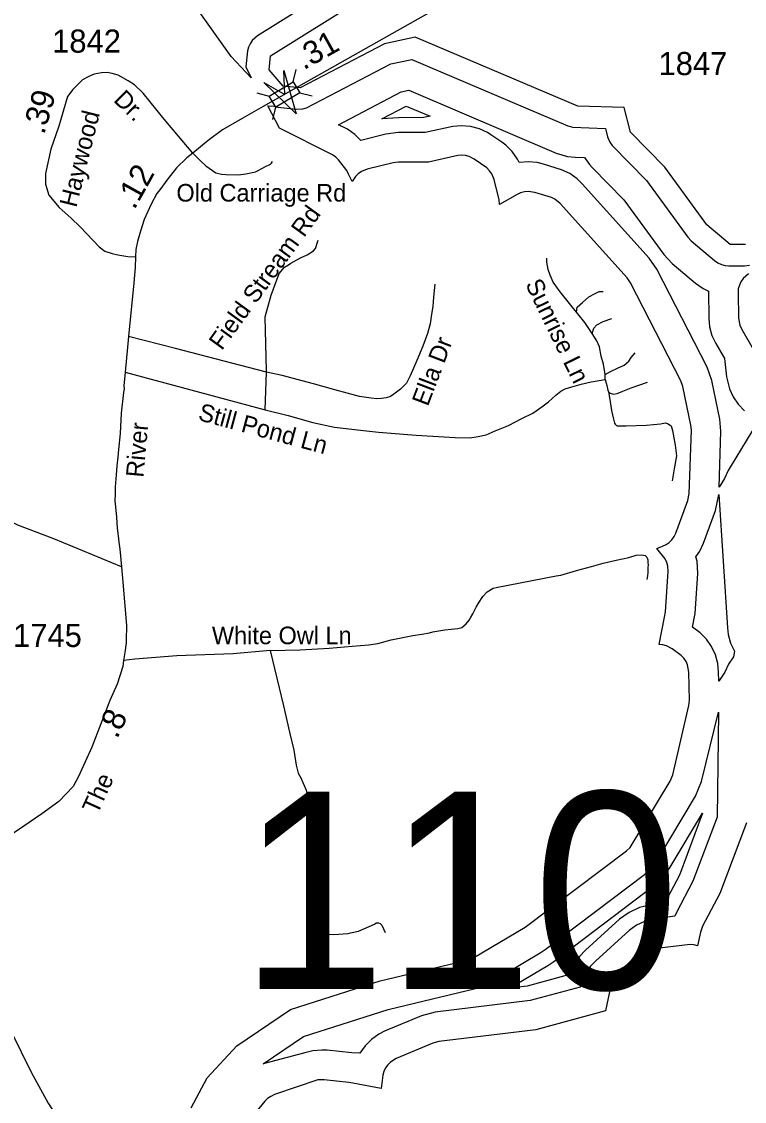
# Model space of a CAD drawing. Extents: x 2220236 to 2384410, y 720751 to 894131.
# Drawn here: x 2325675 to 2329583, y 772786 to 778623 of the extents above; entities that cross this region are included whole.
import ezdxf

# ---------------------------------------------------------------- set-up
doc = ezdxf.new("R2010")
doc.units = 0
doc.layers.add('Default', color=7, linetype='Continuous')

msp = doc.modelspace()

# ---------------------------------------------------------------- linework, layer by layer
at = {"layer": 'Default'}
for p, q in [((2327143.1, 778297.5), (2327159.9, 778364.5)), ((2326946.4, 778237), (2327013.3, 778220.2)), ((2327178.6, 778238.4), (2327245.5, 778221.6)), ((2327032.8, 778092.7), (2327049.6, 778159.6)), ((2326234.9, 776728.3), (2326991.3, 776523.8)), ((2326991.3, 776523.8), (2326998.3, 776727.6)), ((2328829.1, 776688.1), (2328829.1, 776715.1))]:
    msp.add_line(p, q, dxfattribs=at)
for points in [[(2327362.1, 778802.6), (2326950.3, 778544.9), (2326922, 778520.2), (2326910.1, 778503.1), (2326901.3, 778484.2), (2326895.8, 778463.9), (2326887.6, 778378.4), (2326915.3, 778318.4), (2326808.6, 778434.3), (2326551.1, 778798.1)], [(2328098.2, 778796.3), (2327214.2, 778295.1), (2327076.9, 778217.4)], [(2329589.1, 777417.2), (2329506.1, 777417.1), (2329380, 777523.6), (2329152, 777835.9), (2328966, 778025.2), (2328931.9, 778158.4), (2328682, 778164.6), (2327802.9, 778539), (2327637, 778502.6), (2327181, 778264.2), (2327088.9, 778273.5), (2327014.1, 778362.4), (2327021, 778438.2), (2327509.1, 778743.6)], [(2326591.1, 772750.6), (2326677.6, 772913.7), (2326838.6, 773086.6), (2327128.1, 773282.3), (2327613.2, 773437.5), (2328090.8, 773551.2), (2328124.2, 773564.8), (2328397.4, 773727), (2328945.3, 774140.3), (2328965.2, 774158.9), (2329181.1, 774517.5), (2329195, 774551.9), (2329282, 774926.3), (2329285, 774955.1), (2329283, 775105.9), (2329275.8, 775145.5), (2329267, 775164.4), (2329255.1, 775181.5), (2329240.3, 775196.3), (2329192.6, 775232), (2329162, 775248.3), (2329141.7, 775253.7), (2329121, 775255.5), (2329151.3, 775403.9), (2329156.9, 775432.9), (2329170.8, 775650.1), (2329169.4, 775678.6), (2329163.9, 775698.9), (2329155, 775717.8), (2329109.7, 775774.9), (2329140.1, 775786.5), (2329159.1, 775795.3), (2329176.4, 775807.3), (2329191.1, 775822.1), (2329203, 775839.3), (2329211.6, 775857.9), (2329276.6, 776034.4), (2329284, 776071.6), (2329296.1, 776413.6), (2329293.7, 776442), (2329250.6, 776650.2), (2329239.7, 776680.9), (2328966.8, 777211.4), (2328949.4, 777236.7), (2328587.2, 777638.8), (2328558.1, 777662.4), (2328539.1, 777671.2), (2328449.9, 777699.1), (2328414, 777704.6), (2328393.3, 777702.7), (2328373, 777697.3), (2328354.1, 777688.5), (2328258.5, 777633.3), (2328257.3, 777659.7), (2328229.2, 777769.6), (2328217.1, 777799.6), (2328205, 777816.7), (2328190.3, 777831.6), (2328121.8, 777879), (2328095.1, 777892.7), (2328074.8, 777898.1), (2328054.1, 777899.9), (2328033.2, 777898.1), (2327874.7, 777863.5), (2327712.5, 777863), (2327684, 777859.4), (2327543.1, 777824.2), (2327512, 777811.7), (2327494.7, 777799.7), (2327480, 777784.9), (2327462.9, 777757.7), (2327442.9, 777798), (2327434, 777816.9), (2327388.5, 777874.5), (2327373.3, 777890.1), (2327356.1, 777902.1), (2327069.9, 778047.2), (2327006.7, 778166.5), (2327040.9, 778165.7), (2327061.2, 778160.3), (2327161.7, 778149.7), (2327194.7, 778150.9), (2327215, 778156.4), (2327671.3, 778393.8), (2327784.3, 778418.5), (2328628.1, 778059.1)], [(2326601.2, 777912), (2326445.1, 778094.6), (2326332.6, 778234.9), (2326285.6, 778280.8), (2326251.7, 778302.6), (2326197.1, 778332.2), (2326165.4, 778342.8), (2326137, 778347.5), (2326107.6, 778346), (2326068.2, 778338.7), (2326038.7, 778326.4), (2326004.9, 778307), (2325951.4, 778255.6), (2325923, 778217.4), (2325888.6, 778099.8)], [(2329445.4, 776105.9), (2329455.8, 776407.9), (2329450.3, 776474.4), (2329407.3, 776682.6), (2329382, 776754.1), (2329109.1, 777284.6), (2329068.1, 777343.8), (2328706, 777745.8), (2328678.1, 777772.9), (2328638.1, 777800.9), (2328593.8, 777821.6), (2328497.2, 777851.9), (2328462.6, 777860.3), (2328414, 777864.6), (2328365.6, 777860.3), (2328355.5, 777879.6), (2328327.4, 777919.6), (2328293, 777954.1), (2328271.1, 777970.8), (2328212, 778011.1), (2328194, 778022.4), (2328149.9, 778043.1), (2328102.5, 778055.7), (2328054.1, 778059.9), (2328005.5, 778055.7), (2327857.3, 778023.5), (2327712.1, 778023), (2327645, 778014.6), (2327508.3, 777980.4), (2327476.1, 778012.7), (2327436.1, 778040.7), (2327388.1, 778065.1), (2327726.4, 778242.1), (2327768.5, 778251.2), (2328565.3, 777911.9), (2328626.6, 777893.7), (2328668, 777889.5), (2328717.9, 777888.4), (2328744.5, 777850.1), (2328759.3, 777833.9), (2328931.1, 777659.2), (2329146.8, 777363.4), (2329192.4, 777314.6), (2329318.3, 777208.1), (2329359.1, 777179.5), (2329388.8, 777165.6), (2329390, 777017.9), (2329394.3, 776973.4), (2329407, 776926.3), (2329427.6, 776882.1), (2329474.5, 776800.9), (2329485.8, 776701.9), (2329501.2, 776638), (2329521.5, 776593.8), (2329549.6, 776553.8), (2329584, 776519.3)], [(2327076.9, 778217.4), (2326968.3, 778155.9), (2326867.1, 778099.1), (2326760.7, 778036.9), (2326684.4, 777980.1), (2326601.2, 777912)], [(2327623.1, 778097.7), (2327754.1, 778166.2), (2327884.5, 778111.3), (2327848.4, 778103.5), (2327711.9, 778103), (2327623.1, 778097.7)], [(2325888.6, 778099.8), (2325877.1, 778057.8), (2325833.4, 777933.2), (2325803.9, 777802.1), (2325805, 777744.1), (2325823, 777684.8), (2325877.4, 777617.5), (2325942.2, 777560.5), (2325991.4, 777513.9), (2326062.8, 777438.6), (2326094.4, 777405.8), (2326125.2, 777382.5), (2326164.4, 777369.8), (2326194.9, 777362.7), (2326249.6, 777353.4), (2326290, 777350.6)], [(2328628.1, 778059.1), (2328654.3, 778051.3), (2328831.3, 778045.6), (2328842.7, 778000.4), (2328855, 777970.1), (2328867.1, 777953), (2329053.3, 777763), (2329276, 777457.7), (2329295.5, 777436.9), (2329421.6, 777330.4), (2329439, 777318.1), (2329458.1, 777309.2), (2329478.4, 777303.8), (2329499.1, 777302), (2329582.4, 777302.1), (2329609.8, 777305.4)], [(2326601.2, 777912), (2326568.5, 777885.9), (2326512.8, 777831.6), (2326459.8, 777766.2), (2326427.6, 777720.1), (2326406.8, 777692.8), (2326375.2, 777635.9), (2326336.9, 777552.9), (2326318.4, 777489.5), (2326300.9, 777433.7), (2326292.2, 777391.1), (2326290, 777350.6)], [(2326601.2, 777912), (2326642.4, 777870.2), (2326671.8, 777842.3), (2326724.9, 777805.5), (2326755.4, 777797.6), (2326779.6, 777795.5), (2326846.9, 777795), (2326887.2, 777798.9), (2326939.1, 777811.4), (2326957.8, 777820.2), (2326971, 777827.6), (2326996.6, 777842), (2327012.6, 777848), (2327020.4, 777852.3), (2327026.4, 777858.2), (2327032.3, 777866.3)], [(2326998.3, 776727.6), (2326998.3, 776734.2), (2326991.8, 777026), (2327024.5, 777144.1), (2327067.1, 777260.5), (2327096.6, 777294.9), (2327117.9, 777308), (2327131, 777316.2), (2327147.4, 777326.1), (2327183.5, 777345.7), (2327219.5, 777362.1), (2327252.3, 777383.4), (2327263.8, 777396.6), (2327278.5, 777440.8)], [(2326290, 777350.6), (2326288.9, 777292.7), (2326281.2, 777210.7), (2326252.4, 776920), (2326234.9, 776728.3), (2326227.7, 776654.2), (2326229.9, 776638.3), (2326226.2, 776618.1), (2326212.8, 776505.4), (2326208.6, 776396.1), (2326198.1, 776309.7), (2326195.1, 776267.6), (2326190.6, 776221), (2326186.1, 776172.9), (2326181.6, 776108.3), (2326180.1, 776069.2), (2326179.1, 776031.6), (2326182.8, 776000.5), (2326187.6, 775943.8), (2326192.1, 775885.2), (2326196.6, 775842.3), (2326200, 775808.4), (2326206.4, 775770.5), (2326214.3, 775674.5), (2326223.2, 775592.7), (2326241.8, 775359), (2326240.8, 775278.1), (2326240.6, 775264.9), (2326233, 775211.8), (2326226.4, 775168.9), (2326221.9, 775137), (2326191, 775040.7), (2326152, 774952.4), (2326054.8, 774701.2), (2325982.4, 774542.7), (2325953, 774488.3), (2325875.9, 774407.6), (2325784.6, 774340.6), (2325681.5, 774269.6), (2325379.9, 774066.4)], [(2328674.4, 777052.5), (2328644.3, 777090.1), (2328585.8, 777162.5), (2328548.2, 777213.6), (2328531.7, 777251.2), (2328521.2, 777282.7), (2328515.2, 777321.8), (2328513.7, 777344.3)], [(2329605.1, 777258.6), (2329576, 777233.7), (2329564.1, 777216.6), (2329555.3, 777197.6), (2329549.8, 777177.4), (2329548.1, 777156.6), (2329550, 777020.3), (2329557.3, 776981), (2329566.2, 776962), (2329629.7, 776852.1)], [(2327909.3, 777203.1), (2327901.1, 777132.6), (2327897.8, 777083.4), (2327891.3, 777040.8), (2327883.1, 776988.3), (2327870, 776937.5), (2327843.8, 776868.6), (2327812.6, 776791.6), (2327776.6, 776708), (2327755.3, 776668.6), (2327724.2, 776635.8), (2327688.1, 776608), (2327670.1, 776596.5), (2327645.5, 776588.3), (2327620.9, 776585), (2327594.7, 776583.4), (2327565.2, 776586.6), (2327501.3, 776596.5), (2327368.6, 776632.6), (2327252.3, 776665.3), (2327083.5, 776709.6), (2326998.3, 776727.6)], [(2328674.4, 777052.5), (2328678.9, 777079.6), (2328707.4, 777105.1), (2328742, 777135.2), (2328775, 777153.2), (2328797.5, 777163.7), (2328818.5, 777163.7)], [(2328760, 776936.8), (2328720.9, 776996.9), (2328681.9, 777043.5), (2328674.4, 777052.5)], [(2328760, 776936.8), (2328769, 776965.4), (2328784, 776983.4), (2328820, 777001.4), (2328866.6, 777018)], [(2326998.3, 776727.6), (2326811.5, 776776), (2326506.8, 776854.7), (2326252.4, 776920)], [(2328829.1, 776715.1), (2328821.5, 776770), (2328808, 776813.6), (2328799, 776864.7), (2328785.5, 776896.3), (2328760, 776936.8)], [(2328829.1, 776715.1), (2328858.4, 776731.6), (2328896.6, 776749), (2328932.7, 776765.5), (2328958.2, 776786.6), (2328970.2, 776806.1), (2328992.7, 776831.6)], [(2326991.3, 776523.8), (2327115.9, 776492.8), (2327249.6, 776455.2), (2327366.7, 776431.2), (2327506.4, 776414.7), (2327604.5, 776403.8), (2327808.2, 776387.6), (2328018.4, 776374.1), (2328098, 776372.6), (2328142.8, 776380.1), (2328186.3, 776389.1), (2328234.4, 776410.1), (2328306.5, 776440.2), (2328380, 776476.3), (2328438.6, 776506.3), (2328488.2, 776539.4), (2328524.2, 776567.9), (2328563.3, 776602.5), (2328590.3, 776625), (2328612.8, 776637), (2328650.4, 776649.1), (2328699.9, 776662.6), (2328754, 776676.1), (2328787, 776680.6), (2328829.1, 776688.1)], [(2328829.1, 776688.1), (2328838.9, 776654.9), (2328844.1, 776630.3), (2328848.8, 776620.8)], [(2328848.8, 776620.8), (2328857.4, 776613.6), (2328875.6, 776609.2), (2328895.1, 776612.3), (2328925.2, 776625.8), (2328970.2, 776642.3), (2329058.8, 776673.9)], [(2328848.8, 776620.8), (2328854.6, 776579.5), (2328863.6, 776520.9), (2328874.1, 776474.3), (2328880.1, 776451.8), (2328884.6, 776445.8), (2328890.6, 776439.8), (2328895.1, 776438.2), (2328910.1, 776436.7), (2328943.2, 776436.7), (2329052.8, 776441.3), (2329129.4, 776448.8), (2329156.4, 776453.3), (2329166.9, 776450.3), (2329181.9, 776441.3), (2329186.5, 776436.7), (2329194, 776412.7), (2329209, 776333.1), (2329215, 776276), (2329203, 776205.3), (2329192.5, 776140.7)], [(2329658, 776466.4), (2329506.3, 776213.8), (2329495.6, 776196.7), (2329475.1, 776152.4), (2329445.4, 776105.9)], [(2329443.7, 775058.2), (2329443.1, 775108.1), (2329438.8, 775153), (2329426.1, 775200.2), (2329405.6, 775244.4), (2329377.5, 775284.4), (2329343.1, 775318.9), (2329302.1, 775349.9), (2329316.6, 775422.6), (2329330.6, 775639.8), (2329326.9, 775706.4), (2329320.5, 775729.4), (2329341.6, 775759.3), (2329361.7, 775802.6), (2329426.7, 775979.1), (2329443.7, 776066.1), (2329491.3, 775345.7), (2329495.2, 775310.3), (2329508.1, 775263.2), (2329528.6, 775218.9), (2329524.5, 775189.8), (2329496.7, 775149.8), (2329476.1, 775105.5), (2329443.7, 775058.2)], [(2326214.3, 775674.5), (2325848.7, 775827.6), (2325654, 775901.3), (2325594.6, 775928.8), (2325532, 775957.5), (2325471.5, 775977.3), (2325422, 775997.1), (2325371.4, 776010.3), (2325340.6, 776021.3)], [(2327018.6, 775223.4), (2327180.7, 775226.7), (2327337.5, 775236.6), (2327461.5, 775245.9), (2327552.3, 775254.1), (2327600.1, 775260.7), (2327672.7, 775280.5), (2327789.9, 775303.6), (2327839.4, 775311.9), (2327880.6, 775318.5), (2327898.9, 775323.6), (2327963.1, 775335), (2327997.7, 775338.3), (2328034, 775341.6), (2328055.5, 775348.2), (2328078.6, 775368), (2328095.1, 775387.6), (2328102.8, 775399.6), (2328114.2, 775421), (2328131.8, 775457.2), (2328145.5, 775479.3), (2328168.7, 775515), (2328191.8, 775539.7), (2328224.8, 775559.5), (2328241.3, 775564.5), (2328564.5, 775626.9), (2328590.6, 775631.2), (2328674.8, 775656.3), (2328755.7, 775677.7), (2328820, 775695.9), (2328889.3, 775710.8), (2328958.6, 775725.6), (2328998.2, 775738.8), (2329027.9, 775740.5), (2329046.4, 775737.3), (2329056, 775727.3), (2329060.3, 775713.2), (2329060.3, 775697.5), (2329061.5, 775686.5), (2329061.2, 775671.4), (2329060.9, 775644.4), (2329059.4, 775627.5), (2329055.3, 775607.6)], [(2327018.6, 775223.4), (2326818.7, 775205.2), (2326514.3, 775193.7), (2326287.5, 775175.5), (2326226.4, 775168.9)], [(2327018.6, 775223.4), (2327091.8, 774924.3), (2327123.3, 774780.9), (2327146.4, 774685.2), (2327159.3, 774603.3), (2327169.7, 774559.5), (2327183.9, 774535.7), (2327212.6, 774468), (2327219, 774440.1), (2327226, 774336), (2327233.8, 774174.4), (2327265.6, 773820.8), (2327256.4, 773752.8), (2327258.5, 773730.9), (2327262.7, 773714.9), (2327272.8, 773703.1), (2327289, 773693.1), (2327361.1, 773687.9), (2327440.9, 773692.7), (2327452.9, 773697), (2327496.8, 773705.4), (2327582.2, 773744.3), (2327592.2, 773750.3), (2327604.2, 773750.6), (2327614.1, 773746.6), (2327622.3, 773738.7), (2327640.7, 773698.9)], [(2326980.3, 772989.3), (2327198.6, 773136.9), (2327656.3, 773283.2), (2328128.1, 773395.6), (2328206.1, 773427.2), (2328479, 773589.4), (2328504.8, 773606.8), (2329041.8, 774012.7), (2329087.6, 774056), (2329113.2, 774092.4), (2329318.3, 774435.5), (2329350.9, 774515.7), (2329442.7, 774890.1), (2329435.8, 774322.8), (2329304.5, 773976), (2329214.9, 773807.2), (2329207.3, 773786.3), (2329103.4, 773773), (2329043.3, 773758.4), (2328999, 773737.8), (2328959, 773709.7), (2328777.3, 773544), (2328751.5, 773517.3), (2328723.6, 773477.3), (2328703.1, 773433), (2328694.9, 773403.7), (2328424.2, 773330.4), (2327911.6, 773268.4), (2327836.6, 773248.6), (2327637.4, 773164.9), (2327606.1, 773149.3), (2327566.1, 773121.3), (2327531.6, 773086.8), (2327503.5, 773046.8), (2327460.7, 773047.7), (2327327.8, 773061.9), (2327298.1, 773063.5), (2327249.5, 773059.3), (2327206.8, 773048.3), (2326980.3, 772989.3)], [(2328312.3, 773397.4), (2328519.8, 773520.6), (2328553, 773542.9), (2329090, 773948.8), (2329148.9, 774004.7), (2329182.1, 774051.3), (2329356.6, 774343.2), (2329231.5, 774009.1), (2329152.4, 773859.9), (2329093.3, 773852.3), (2329015.8, 773833.6), (2328959, 773807), (2328907.5, 773771), (2328723.4, 773603.1), (2328690.4, 773568.6), (2328654.3, 773517.3), (2328632.2, 773469.6), (2328409.1, 773409.1), (2328312.3, 773397.4)], [(2329594.9, 774290.9), (2329450.5, 773909.9), (2329356, 773732.2), (2329344.5, 773700.5), (2329329.3, 773627.5), (2329309.9, 773632.7), (2329289.1, 773634.5), (2329123.9, 773614.2), (2329098, 773608), (2329079, 773599.2), (2329061.7, 773587.2), (2328885, 773425.9), (2328862, 773397.2), (2328853.4, 773378.3), (2328831.1, 773274.9), (2328455, 773172.9), (2327930.5, 773109.6), (2327898.5, 773101.1), (2327699.6, 773017.4), (2327668.8, 772998.7), (2327654.1, 772983.9), (2327642, 772966.8), (2327633.3, 772947.9), (2327627.8, 772927.6), (2327618.8, 772855.3), (2327466.2, 772884), (2327443.9, 772888.6), (2327310.8, 772902.8), (2327277.4, 772901.7), (2327043, 772822.5), (2327022.1, 772813), (2327004.9, 772801), (2326990.3, 772786.5), (2326924.3, 772708.2)], [(2325231.2, 773957), (2325364.1, 773674.5), (2325484.9, 773425.9), (2325619.5, 773163.4), (2325727.6, 772944.7), (2325819.5, 772775.8), (2325978.1, 772531.6), (2326055.3, 772420.5), (2326097.8, 772363), (2326118, 772345.2), (2326146.1, 772331.6), (2326198.3, 772312.1)]]:
    msp.add_lwpolyline(points, dxfattribs=at)
for points in [[(2327093.1, 778358.4), (2327160.1, 778123.9), (2326984.9, 778293.5), (2327097.4, 778228.5)], [(2327013.3, 778220.2), (2327143, 778297.8), (2327179.2, 778237.3), (2327049.6, 778159.6)]]:
    msp.add_lwpolyline(points, close=True, dxfattribs=at)

# ---------------------------------------------------------------- texts
for s, height, p in [('1842', 125, (2325840.2, 778454.8)), ('1847', 125, (2329118.3, 778333.3)), ('Old Carriage Rd', 95, (2326512, 777649.8)), ('1745', 125, (2325629, 775242)), ('White Owl Ln', 95, (2326703.9, 775257.2)), ('110', 1066.27, (2326853.3, 773393.2))]:
    msp.add_text(s, height=height, dxfattribs=at).set_placement(p)
for s, height, rotation, p in [('.31', 125, 29.20246, (2327200.1, 778358.8)), ('.39', 125, 73.72836, (2325796.7, 778007.8)), ('Dr.', 95, 315.29404, (2326167.4, 778194.9)), ('Haywood', 95, 75.96384, (2325970.7, 777613.7)), ('.12', 125, 60.86753, (2326284.6, 777601.7)), ('Field Stream Rd', 95, 53.98561, (2326757.4, 776840.9)), ('Sunrise Ln', 95, 295.97893, (2328396.2, 777203.9)), ('Ella Dr', 95, 69.18881, (2327871.2, 776538.6)), ('Still Pond Ln', 95, 344.86883, (2326624.5, 776469.8)), ('River', 95, 84.80773, (2326333.3, 776155.6)), ('.8', 125, 64.82969, (2326191.5, 774741.6)), ('The', 95, 65.46298, (2326085.1, 774332.9))]:
    msp.add_text(s, height=height, rotation=rotation, dxfattribs=at).set_placement(p)

doc.saveas('drawing.dxf')
